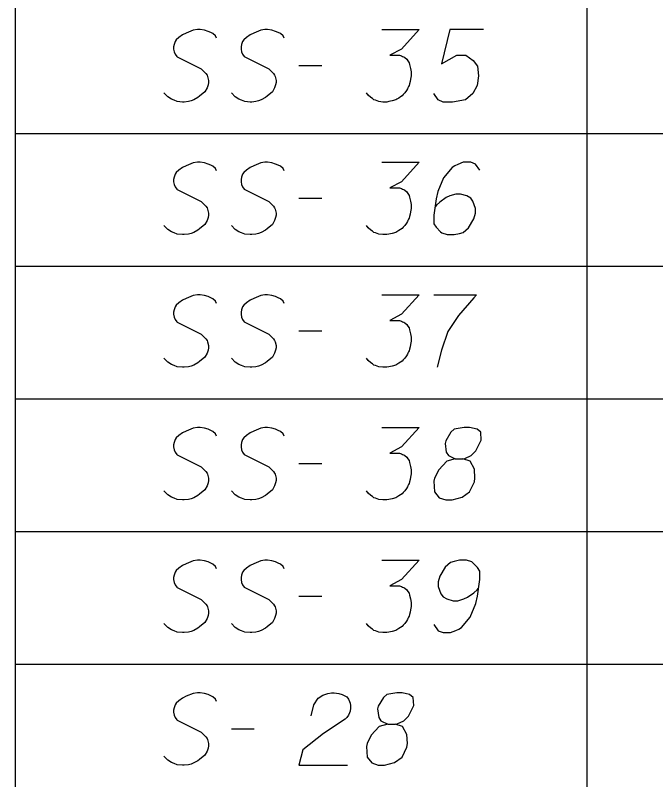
# Model space of a CAD drawing. Extents: x 2074207 to 2076812, y 516372 to 523312.
# Drawn here: x 2076260.6 to 2076303.1, y 518026.8 to 518077.5 of the extents above; entities that cross this region are included whole.
import ezdxf

# ---------------------------------------------------------------- set-up
doc = ezdxf.new("R2010")
doc.units = 0
for name, color, linetype in [('Prop DirtTable_ Soil Test Results - Outline (Major)', 7, 'Continuous'), ('Prop DirtTable_ Soil Test Results - Outline (Minor)', 7, 'Continuous'), ('Prop DirtTable_ Soil Test Results - Tx (Sample Data)', 7, 'Continuous')]:
    doc.layers.add(name, color=color, linetype=linetype)

msp = doc.modelspace()

# ---------------------------------------------------------------- linework, layer by layer
at = {"layer": 'Prop DirtTable_ Soil Test Results - Outline (Major)'}
for p, q in [((2076260.609, 518078.48), (2076260.609, 518069.68)), ((2076260.609, 518069.68), (2076260.609, 518060.88)), ((2076260.609, 518060.88), (2076260.609, 518052.08)), ((2076260.609, 518052.08), (2076260.609, 518043.28)), ((2076260.609, 518043.28), (2076260.609, 518034.48)), ((2076260.609, 518034.48), (2076260.609, 518025.68))]:
    msp.add_line(p, q, dxfattribs=at)
at = {"layer": 'Prop DirtTable_ Soil Test Results - Outline (Minor)'}
for p, q in [((2076298.546, 518078.48), (2076298.546, 518069.68)), ((2076260.609, 518069.68), (2076811.903, 518069.68)), ((2076260.609, 518069.68), (2076811.903, 518069.68)), ((2076298.546, 518069.68), (2076298.546, 518060.88)), ((2076260.609, 518060.88), (2076811.903, 518060.88)), ((2076260.609, 518060.88), (2076811.903, 518060.88)), ((2076298.546, 518060.88), (2076298.546, 518052.08)), ((2076260.609, 518052.08), (2076811.903, 518052.08)), ((2076260.609, 518052.08), (2076811.903, 518052.08)), ((2076298.546, 518052.08), (2076298.546, 518043.28)), ((2076260.609, 518043.28), (2076811.903, 518043.28)), ((2076260.609, 518043.28), (2076811.903, 518043.28)), ((2076298.546, 518043.28), (2076298.546, 518034.48)), ((2076260.609, 518034.48), (2076811.903, 518034.48)), ((2076260.609, 518034.48), (2076811.903, 518034.48)), ((2076298.546, 518034.48), (2076298.546, 518025.68))]:
    msp.add_line(p, q, dxfattribs=at)
at = {"layer": 'Prop DirtTable_ Soil Test Results - Tx (Sample Data)'}
for points in [[(2076273.968, 518076.008), (2076273.897, 518076.159), (2076273.721, 518076.311), (2076273.58, 518076.386), (2076273.403, 518076.462), (2076273.157, 518076.537), (2076272.874, 518076.575), (2076272.698, 518076.575), (2076272.416, 518076.537), (2076271.957, 518076.348), (2076271.71, 518076.235), (2076271.463, 518076.046), (2076271.287, 518075.895), (2076271.216, 518075.781), (2076271.146, 518075.592), (2076271.111, 518075.441), (2076271.111, 518075.29), (2076271.146, 518075.101), (2076271.216, 518074.95), (2076271.322, 518074.799), (2076271.358, 518074.761), (2076272.945, 518073.967), (2076273.262, 518073.665), (2076273.333, 518073.552), (2076273.368, 518073.476), (2076273.439, 518073.211), (2076273.439, 518073.06), (2076273.403, 518072.909), (2076273.333, 518072.72), (2076273.192, 518072.455), (2076272.839, 518072.153), (2076272.733, 518072.078), (2076272.451, 518071.926), (2076272.275, 518071.851), (2076272.098, 518071.813), (2076271.816, 518071.775), (2076271.71, 518071.775), (2076271.358, 518071.813), (2076271.146, 518071.889), (2076270.969, 518071.964), (2076270.723, 518072.115), (2076270.476, 518072.38)], [(2076278.448, 518076.008), (2076278.377, 518076.159), (2076278.201, 518076.311), (2076278.06, 518076.386), (2076277.883, 518076.462), (2076277.637, 518076.537), (2076277.354, 518076.575), (2076277.178, 518076.575), (2076276.896, 518076.537), (2076276.437, 518076.348), (2076276.19, 518076.235), (2076275.943, 518076.046), (2076275.767, 518075.895), (2076275.696, 518075.781), (2076275.626, 518075.592), (2076275.591, 518075.441), (2076275.591, 518075.29), (2076275.626, 518075.101), (2076275.696, 518074.95), (2076275.802, 518074.799), (2076275.838, 518074.761), (2076277.425, 518073.967), (2076277.742, 518073.665), (2076277.813, 518073.552), (2076277.848, 518073.476), (2076277.919, 518073.211), (2076277.919, 518073.06), (2076277.883, 518072.909), (2076277.813, 518072.72), (2076277.672, 518072.455), (2076277.319, 518072.153), (2076277.213, 518072.078), (2076276.931, 518071.926), (2076276.755, 518071.851), (2076276.578, 518071.813), (2076276.296, 518071.775), (2076276.19, 518071.775), (2076275.838, 518071.813), (2076275.626, 518071.889), (2076275.449, 518071.964), (2076275.203, 518072.115), (2076274.956, 518072.38)], [(2076284.939, 518076.575), (2076287.408, 518076.575), (2076286.244, 518075.29), (2076285.468, 518074.874), (2076286.103, 518074.874), (2076286.244, 518074.837), (2076286.314, 518074.799), (2076286.385, 518074.761), (2076286.455, 518074.723), (2076286.597, 518074.61), (2076286.667, 518074.496), (2076286.738, 518074.383), (2076286.773, 518074.27), (2076286.843, 518074.005), (2076286.879, 518073.778), (2076286.879, 518073.665), (2076286.879, 518073.514), (2076286.843, 518073.287), (2076286.808, 518073.136), (2076286.773, 518072.985), (2076286.738, 518072.871), (2076286.702, 518072.796), (2076286.667, 518072.72), (2076286.632, 518072.644), (2076286.561, 518072.531), (2076286.455, 518072.38), (2076286.35, 518072.266), (2076286.279, 518072.191), (2076286.173, 518072.115), (2076286.067, 518072.04), (2076285.926, 518071.964), (2076285.856, 518071.926), (2076285.609, 518071.851), (2076285.397, 518071.813), (2076285.256, 518071.775), (2076285.009, 518071.775), (2076284.727, 518071.813), (2076284.621, 518071.851), (2076284.515, 518071.889), (2076284.409, 518071.926), (2076284.304, 518072.002), (2076284.198, 518072.078), (2076284.021, 518072.229), (2076283.916, 518072.38)], [(2076291.676, 518076.575), (2076289.454, 518076.575), (2076288.889, 518074.307), (2076289.912, 518074.874), (2076290.512, 518074.874), (2076291.006, 518074.534), (2076291.288, 518074.156), (2076291.359, 518073.514), (2076291.253, 518072.871), (2076290.971, 518072.342), (2076290.477, 518071.926), (2076289.63, 518071.775), (2076288.995, 518071.775), (2076288.678, 518071.926), (2076288.396, 518072.342)], [(2076279.436, 518074.194), (2076280.952, 518074.194)], [(2076273.968, 518067.208), (2076273.897, 518067.359), (2076273.721, 518067.511), (2076273.58, 518067.586), (2076273.403, 518067.662), (2076273.157, 518067.737), (2076272.874, 518067.775), (2076272.698, 518067.775), (2076272.416, 518067.737), (2076271.957, 518067.548), (2076271.71, 518067.435), (2076271.463, 518067.246), (2076271.287, 518067.095), (2076271.216, 518066.981), (2076271.146, 518066.792), (2076271.111, 518066.641), (2076271.111, 518066.49), (2076271.146, 518066.301), (2076271.216, 518066.15), (2076271.322, 518065.999), (2076271.358, 518065.961), (2076272.945, 518065.167), (2076273.262, 518064.865), (2076273.333, 518064.752), (2076273.368, 518064.676), (2076273.439, 518064.411), (2076273.439, 518064.26), (2076273.403, 518064.109), (2076273.333, 518063.92), (2076273.192, 518063.655), (2076272.839, 518063.353), (2076272.733, 518063.278), (2076272.451, 518063.126), (2076272.275, 518063.051), (2076272.098, 518063.013), (2076271.816, 518062.975), (2076271.71, 518062.975), (2076271.358, 518063.013), (2076271.146, 518063.089), (2076270.969, 518063.164), (2076270.723, 518063.315), (2076270.476, 518063.58)], [(2076278.448, 518067.208), (2076278.377, 518067.359), (2076278.201, 518067.511), (2076278.06, 518067.586), (2076277.883, 518067.662), (2076277.637, 518067.737), (2076277.354, 518067.775), (2076277.178, 518067.775), (2076276.896, 518067.737), (2076276.437, 518067.548), (2076276.19, 518067.435), (2076275.943, 518067.246), (2076275.767, 518067.095), (2076275.696, 518066.981), (2076275.626, 518066.792), (2076275.591, 518066.641), (2076275.591, 518066.49), (2076275.626, 518066.301), (2076275.696, 518066.15), (2076275.802, 518065.999), (2076275.838, 518065.961), (2076277.425, 518065.167), (2076277.742, 518064.865), (2076277.813, 518064.752), (2076277.848, 518064.676), (2076277.919, 518064.411), (2076277.919, 518064.26), (2076277.883, 518064.109), (2076277.813, 518063.92), (2076277.672, 518063.655), (2076277.319, 518063.353), (2076277.213, 518063.278), (2076276.931, 518063.126), (2076276.755, 518063.051), (2076276.578, 518063.013), (2076276.296, 518062.975), (2076276.19, 518062.975), (2076275.838, 518063.013), (2076275.626, 518063.089), (2076275.449, 518063.164), (2076275.203, 518063.315), (2076274.956, 518063.58)], [(2076284.939, 518067.775), (2076287.408, 518067.775), (2076286.244, 518066.49), (2076285.468, 518066.074), (2076286.103, 518066.074), (2076286.244, 518066.037), (2076286.314, 518065.999), (2076286.385, 518065.961), (2076286.455, 518065.923), (2076286.597, 518065.81), (2076286.667, 518065.696), (2076286.738, 518065.583), (2076286.773, 518065.47), (2076286.843, 518065.205), (2076286.879, 518064.978), (2076286.879, 518064.865), (2076286.879, 518064.714), (2076286.843, 518064.487), (2076286.808, 518064.336), (2076286.773, 518064.185), (2076286.738, 518064.071), (2076286.702, 518063.996), (2076286.667, 518063.92), (2076286.632, 518063.844), (2076286.561, 518063.731), (2076286.455, 518063.58), (2076286.35, 518063.466), (2076286.279, 518063.391), (2076286.173, 518063.315), (2076286.067, 518063.24), (2076285.926, 518063.164), (2076285.856, 518063.126), (2076285.609, 518063.051), (2076285.397, 518063.013), (2076285.256, 518062.975), (2076285.009, 518062.975), (2076284.727, 518063.013), (2076284.621, 518063.051), (2076284.515, 518063.089), (2076284.409, 518063.126), (2076284.304, 518063.202), (2076284.198, 518063.278), (2076284.021, 518063.429), (2076283.916, 518063.58)], [(2076291.429, 518067.246), (2076291.147, 518067.662), (2076290.83, 518067.775), (2076290.336, 518067.775), (2076289.983, 518067.624), (2076289.771, 518067.548), (2076289.595, 518067.435), (2076289.031, 518066.755), (2076288.643, 518065.848), (2076288.537, 518065.356), (2076288.396, 518064.26), (2076288.396, 518063.693), (2076288.537, 518063.466), (2076288.819, 518063.164), (2076288.925, 518063.089), (2076289.278, 518062.975), (2076289.736, 518062.975), (2076290.089, 518063.051), (2076290.336, 518063.126), (2076290.689, 518063.429), (2076291.041, 518064.033), (2076291.147, 518064.411), (2076291.147, 518064.714), (2076290.971, 518065.205), (2076290.83, 518065.394), (2076290.583, 518065.545), (2076290.159, 518065.659), (2076289.842, 518065.659), (2076289.454, 518065.545), (2076289.207, 518065.432), (2076288.784, 518065.129), (2076288.572, 518064.941), (2076288.466, 518064.827)], [(2076279.436, 518065.394), (2076280.952, 518065.394)], [(2076273.968, 518058.408), (2076273.897, 518058.559), (2076273.721, 518058.711), (2076273.58, 518058.786), (2076273.403, 518058.862), (2076273.157, 518058.937), (2076272.874, 518058.975), (2076272.698, 518058.975), (2076272.416, 518058.937), (2076271.957, 518058.748), (2076271.71, 518058.635), (2076271.463, 518058.446), (2076271.287, 518058.295), (2076271.216, 518058.181), (2076271.146, 518057.992), (2076271.111, 518057.841), (2076271.111, 518057.69), (2076271.146, 518057.501), (2076271.216, 518057.35), (2076271.322, 518057.199), (2076271.358, 518057.161), (2076272.945, 518056.367), (2076273.262, 518056.065), (2076273.333, 518055.952), (2076273.368, 518055.876), (2076273.439, 518055.611), (2076273.439, 518055.46), (2076273.403, 518055.309), (2076273.333, 518055.12), (2076273.192, 518054.855), (2076272.839, 518054.553), (2076272.733, 518054.478), (2076272.451, 518054.326), (2076272.275, 518054.251), (2076272.098, 518054.213), (2076271.816, 518054.175), (2076271.71, 518054.175), (2076271.358, 518054.213), (2076271.146, 518054.289), (2076270.969, 518054.364), (2076270.723, 518054.515), (2076270.476, 518054.78)], [(2076278.448, 518058.408), (2076278.377, 518058.559), (2076278.201, 518058.711), (2076278.06, 518058.786), (2076277.883, 518058.862), (2076277.637, 518058.937), (2076277.354, 518058.975), (2076277.178, 518058.975), (2076276.896, 518058.937), (2076276.437, 518058.748), (2076276.19, 518058.635), (2076275.943, 518058.446), (2076275.767, 518058.295), (2076275.696, 518058.181), (2076275.626, 518057.992), (2076275.591, 518057.841), (2076275.591, 518057.69), (2076275.626, 518057.501), (2076275.696, 518057.35), (2076275.802, 518057.199), (2076275.838, 518057.161), (2076277.425, 518056.367), (2076277.742, 518056.065), (2076277.813, 518055.952), (2076277.848, 518055.876), (2076277.919, 518055.611), (2076277.919, 518055.46), (2076277.883, 518055.309), (2076277.813, 518055.12), (2076277.672, 518054.855), (2076277.319, 518054.553), (2076277.213, 518054.478), (2076276.931, 518054.326), (2076276.755, 518054.251), (2076276.578, 518054.213), (2076276.296, 518054.175), (2076276.19, 518054.175), (2076275.838, 518054.213), (2076275.626, 518054.289), (2076275.449, 518054.364), (2076275.203, 518054.515), (2076274.956, 518054.78)], [(2076284.939, 518058.975), (2076287.408, 518058.975), (2076286.244, 518057.69), (2076285.468, 518057.274), (2076286.103, 518057.274), (2076286.244, 518057.237), (2076286.314, 518057.199), (2076286.385, 518057.161), (2076286.455, 518057.123), (2076286.597, 518057.01), (2076286.667, 518056.896), (2076286.738, 518056.783), (2076286.773, 518056.67), (2076286.843, 518056.405), (2076286.879, 518056.178), (2076286.879, 518056.065), (2076286.879, 518055.914), (2076286.843, 518055.687), (2076286.808, 518055.536), (2076286.773, 518055.385), (2076286.738, 518055.271), (2076286.702, 518055.196), (2076286.667, 518055.12), (2076286.632, 518055.044), (2076286.561, 518054.931), (2076286.455, 518054.78), (2076286.35, 518054.666), (2076286.279, 518054.591), (2076286.173, 518054.515), (2076286.067, 518054.44), (2076285.926, 518054.364), (2076285.856, 518054.326), (2076285.609, 518054.251), (2076285.397, 518054.213), (2076285.256, 518054.175), (2076285.009, 518054.175), (2076284.727, 518054.213), (2076284.621, 518054.251), (2076284.515, 518054.289), (2076284.409, 518054.326), (2076284.304, 518054.402), (2076284.198, 518054.478), (2076284.021, 518054.629), (2076283.916, 518054.78)], [(2076288.396, 518058.975), (2076291.218, 518058.975), (2076291.041, 518058.786), (2076290.018, 518057.615), (2076289.313, 518056.556), (2076288.889, 518055.309), (2076288.607, 518054.175)], [(2076279.436, 518056.594), (2076280.952, 518056.594)], [(2076273.968, 518049.608), (2076273.897, 518049.759), (2076273.721, 518049.911), (2076273.58, 518049.986), (2076273.403, 518050.062), (2076273.157, 518050.137), (2076272.874, 518050.175), (2076272.698, 518050.175), (2076272.416, 518050.137), (2076271.957, 518049.948), (2076271.71, 518049.835), (2076271.463, 518049.646), (2076271.287, 518049.495), (2076271.216, 518049.381), (2076271.146, 518049.192), (2076271.111, 518049.041), (2076271.111, 518048.89), (2076271.146, 518048.701), (2076271.216, 518048.55), (2076271.322, 518048.399), (2076271.358, 518048.361), (2076272.945, 518047.567), (2076273.262, 518047.265), (2076273.333, 518047.152), (2076273.368, 518047.076), (2076273.439, 518046.811), (2076273.439, 518046.66), (2076273.403, 518046.509), (2076273.333, 518046.32), (2076273.192, 518046.055), (2076272.839, 518045.753), (2076272.733, 518045.678), (2076272.451, 518045.526), (2076272.275, 518045.451), (2076272.098, 518045.413), (2076271.816, 518045.375), (2076271.71, 518045.375), (2076271.358, 518045.413), (2076271.146, 518045.489), (2076270.969, 518045.564), (2076270.723, 518045.715), (2076270.476, 518045.98)], [(2076278.448, 518049.608), (2076278.377, 518049.759), (2076278.201, 518049.911), (2076278.06, 518049.986), (2076277.883, 518050.062), (2076277.637, 518050.137), (2076277.354, 518050.175), (2076277.178, 518050.175), (2076276.896, 518050.137), (2076276.437, 518049.948), (2076276.19, 518049.835), (2076275.943, 518049.646), (2076275.767, 518049.495), (2076275.696, 518049.381), (2076275.626, 518049.192), (2076275.591, 518049.041), (2076275.591, 518048.89), (2076275.626, 518048.701), (2076275.696, 518048.55), (2076275.802, 518048.399), (2076275.838, 518048.361), (2076277.425, 518047.567), (2076277.742, 518047.265), (2076277.813, 518047.152), (2076277.848, 518047.076), (2076277.919, 518046.811), (2076277.919, 518046.66), (2076277.883, 518046.509), (2076277.813, 518046.32), (2076277.672, 518046.055), (2076277.319, 518045.753), (2076277.213, 518045.678), (2076276.931, 518045.526), (2076276.755, 518045.451), (2076276.578, 518045.413), (2076276.296, 518045.375), (2076276.19, 518045.375), (2076275.838, 518045.413), (2076275.626, 518045.489), (2076275.449, 518045.564), (2076275.203, 518045.715), (2076274.956, 518045.98)], [(2076284.939, 518050.175), (2076287.408, 518050.175), (2076286.244, 518048.89), (2076285.468, 518048.474), (2076286.103, 518048.474), (2076286.244, 518048.437), (2076286.314, 518048.399), (2076286.385, 518048.361), (2076286.455, 518048.323), (2076286.597, 518048.21), (2076286.667, 518048.096), (2076286.738, 518047.983), (2076286.773, 518047.87), (2076286.843, 518047.605), (2076286.879, 518047.378), (2076286.879, 518047.265), (2076286.879, 518047.114), (2076286.843, 518046.887), (2076286.808, 518046.736), (2076286.773, 518046.585), (2076286.738, 518046.471), (2076286.702, 518046.396), (2076286.667, 518046.32), (2076286.632, 518046.244), (2076286.561, 518046.131), (2076286.455, 518045.98), (2076286.35, 518045.866), (2076286.279, 518045.791), (2076286.173, 518045.715), (2076286.067, 518045.64), (2076285.926, 518045.564), (2076285.856, 518045.526), (2076285.609, 518045.451), (2076285.397, 518045.413), (2076285.256, 518045.375), (2076285.009, 518045.375), (2076284.727, 518045.413), (2076284.621, 518045.451), (2076284.515, 518045.489), (2076284.409, 518045.526), (2076284.304, 518045.602), (2076284.198, 518045.678), (2076284.021, 518045.829), (2076283.916, 518045.98)], [(2076289.807, 518048.096), (2076290.3, 518048.096), (2076290.442, 518048.134), (2076290.865, 518048.323), (2076291.182, 518048.626), (2076291.535, 518049.344), (2076291.5, 518049.873), (2076291.253, 518050.062), (2076290.759, 518050.175), (2076290.406, 518050.175), (2076289.736, 518050.062), (2076289.524, 518049.873), (2076289.172, 518049.306), (2076289.136, 518049.117), (2076289.207, 518048.55), (2076289.348, 518048.323), (2076289.807, 518048.096), (2076289.242, 518047.945), (2076288.713, 518047.378), (2076288.431, 518046.811), (2076288.396, 518046.622), (2076288.431, 518045.904), (2076288.748, 518045.526), (2076289.172, 518045.375), (2076289.595, 518045.375), (2076290.265, 518045.564), (2076290.759, 518045.904), (2076291.077, 518046.585), (2076291.112, 518046.811), (2076291.077, 518047.416), (2076290.794, 518047.945), (2076290.3, 518048.096)], [(2076279.436, 518047.794), (2076280.952, 518047.794)], [(2076273.968, 518040.808), (2076273.897, 518040.959), (2076273.721, 518041.111), (2076273.58, 518041.186), (2076273.403, 518041.262), (2076273.157, 518041.337), (2076272.874, 518041.375), (2076272.698, 518041.375), (2076272.416, 518041.337), (2076271.957, 518041.148), (2076271.71, 518041.035), (2076271.463, 518040.846), (2076271.287, 518040.695), (2076271.216, 518040.581), (2076271.146, 518040.392), (2076271.111, 518040.241), (2076271.111, 518040.09), (2076271.146, 518039.901), (2076271.216, 518039.75), (2076271.322, 518039.599), (2076271.358, 518039.561), (2076272.945, 518038.767), (2076273.262, 518038.465), (2076273.333, 518038.352), (2076273.368, 518038.276), (2076273.439, 518038.011), (2076273.439, 518037.86), (2076273.403, 518037.709), (2076273.333, 518037.52), (2076273.192, 518037.255), (2076272.839, 518036.953), (2076272.733, 518036.878), (2076272.451, 518036.726), (2076272.275, 518036.651), (2076272.098, 518036.613), (2076271.816, 518036.575), (2076271.71, 518036.575), (2076271.358, 518036.613), (2076271.146, 518036.689), (2076270.969, 518036.764), (2076270.723, 518036.915), (2076270.476, 518037.18)], [(2076278.448, 518040.808), (2076278.377, 518040.959), (2076278.201, 518041.111), (2076278.06, 518041.186), (2076277.883, 518041.262), (2076277.637, 518041.337), (2076277.354, 518041.375), (2076277.178, 518041.375), (2076276.896, 518041.337), (2076276.437, 518041.148), (2076276.19, 518041.035), (2076275.943, 518040.846), (2076275.767, 518040.695), (2076275.696, 518040.581), (2076275.626, 518040.392), (2076275.591, 518040.241), (2076275.591, 518040.09), (2076275.626, 518039.901), (2076275.696, 518039.75), (2076275.802, 518039.599), (2076275.838, 518039.561), (2076277.425, 518038.767), (2076277.742, 518038.465), (2076277.813, 518038.352), (2076277.848, 518038.276), (2076277.919, 518038.011), (2076277.919, 518037.86), (2076277.883, 518037.709), (2076277.813, 518037.52), (2076277.672, 518037.255), (2076277.319, 518036.953), (2076277.213, 518036.878), (2076276.931, 518036.726), (2076276.755, 518036.651), (2076276.578, 518036.613), (2076276.296, 518036.575), (2076276.19, 518036.575), (2076275.838, 518036.613), (2076275.626, 518036.689), (2076275.449, 518036.764), (2076275.203, 518036.915), (2076274.956, 518037.18)], [(2076284.939, 518041.375), (2076287.408, 518041.375), (2076286.244, 518040.09), (2076285.468, 518039.674), (2076286.103, 518039.674), (2076286.244, 518039.637), (2076286.314, 518039.599), (2076286.385, 518039.561), (2076286.455, 518039.523), (2076286.597, 518039.41), (2076286.667, 518039.296), (2076286.738, 518039.183), (2076286.773, 518039.07), (2076286.843, 518038.805), (2076286.879, 518038.578), (2076286.879, 518038.465), (2076286.879, 518038.314), (2076286.843, 518038.087), (2076286.808, 518037.936), (2076286.773, 518037.785), (2076286.738, 518037.671), (2076286.702, 518037.596), (2076286.667, 518037.52), (2076286.632, 518037.444), (2076286.561, 518037.331), (2076286.455, 518037.18), (2076286.35, 518037.066), (2076286.279, 518036.991), (2076286.173, 518036.915), (2076286.067, 518036.84), (2076285.926, 518036.764), (2076285.856, 518036.726), (2076285.609, 518036.651), (2076285.397, 518036.613), (2076285.256, 518036.575), (2076285.009, 518036.575), (2076284.727, 518036.613), (2076284.621, 518036.651), (2076284.515, 518036.689), (2076284.409, 518036.726), (2076284.304, 518036.802), (2076284.198, 518036.878), (2076284.021, 518037.029), (2076283.916, 518037.18)], [(2076288.396, 518037.104), (2076288.678, 518036.689), (2076288.995, 518036.575), (2076289.489, 518036.575), (2076289.842, 518036.726), (2076290.054, 518036.802), (2076290.23, 518036.915), (2076290.794, 518037.596), (2076291.182, 518038.503), (2076291.288, 518038.994), (2076291.429, 518040.09), (2076291.429, 518040.657), (2076291.288, 518040.884), (2076291.006, 518041.186), (2076290.9, 518041.262), (2076290.547, 518041.375), (2076290.089, 518041.375), (2076289.736, 518041.3), (2076289.489, 518041.224), (2076289.136, 518040.922), (2076288.784, 518040.317), (2076288.678, 518039.939), (2076288.678, 518039.637), (2076288.854, 518039.145), (2076288.995, 518038.956), (2076289.242, 518038.805), (2076289.666, 518038.692), (2076289.983, 518038.692), (2076290.371, 518038.805), (2076290.618, 518038.918), (2076291.041, 518039.221), (2076291.253, 518039.41), (2076291.359, 518039.523)], [(2076279.436, 518038.994), (2076280.952, 518038.994)], [(2076273.968, 518032.008), (2076273.897, 518032.159), (2076273.721, 518032.311), (2076273.58, 518032.386), (2076273.403, 518032.462), (2076273.157, 518032.537), (2076272.874, 518032.575), (2076272.698, 518032.575), (2076272.416, 518032.537), (2076271.957, 518032.348), (2076271.71, 518032.235), (2076271.463, 518032.046), (2076271.287, 518031.895), (2076271.216, 518031.781), (2076271.146, 518031.592), (2076271.111, 518031.441), (2076271.111, 518031.29), (2076271.146, 518031.101), (2076271.216, 518030.95), (2076271.322, 518030.799), (2076271.358, 518030.761), (2076272.945, 518029.967), (2076273.262, 518029.665), (2076273.333, 518029.552), (2076273.368, 518029.476), (2076273.439, 518029.211), (2076273.439, 518029.06), (2076273.403, 518028.909), (2076273.333, 518028.72), (2076273.192, 518028.455), (2076272.839, 518028.153), (2076272.733, 518028.078), (2076272.451, 518027.926), (2076272.275, 518027.851), (2076272.098, 518027.813), (2076271.816, 518027.775), (2076271.71, 518027.775), (2076271.358, 518027.813), (2076271.146, 518027.889), (2076270.969, 518027.964), (2076270.723, 518028.115), (2076270.476, 518028.38)], [(2076280.247, 518031.063), (2076280.423, 518031.781), (2076280.706, 518032.235), (2076281.023, 518032.424), (2076281.34, 518032.537), (2076281.587, 518032.575), (2076281.764, 518032.575), (2076282.081, 518032.537), (2076282.293, 518032.462), (2076282.399, 518032.424), (2076282.61, 518032.311), (2076282.716, 518032.159), (2076282.787, 518032.008), (2076282.822, 518031.895), (2076282.857, 518031.744), (2076282.857, 518031.555), (2076282.822, 518031.366), (2076282.787, 518031.252), (2076282.716, 518031.101), (2076282.61, 518030.95), (2076282.505, 518030.837), (2076281.058, 518029.892), (2076279.683, 518028.796), (2076279.436, 518027.775), (2076282.646, 518027.775)], [(2076285.327, 518030.496), (2076285.82, 518030.496), (2076285.962, 518030.534), (2076286.385, 518030.723), (2076286.702, 518031.026), (2076287.055, 518031.744), (2076287.02, 518032.273), (2076286.773, 518032.462), (2076286.279, 518032.575), (2076285.926, 518032.575), (2076285.256, 518032.462), (2076285.044, 518032.273), (2076284.692, 518031.706), (2076284.656, 518031.517), (2076284.727, 518030.95), (2076284.868, 518030.723), (2076285.327, 518030.496), (2076284.762, 518030.345), (2076284.233, 518029.778), (2076283.951, 518029.211), (2076283.916, 518029.022), (2076283.951, 518028.304), (2076284.268, 518027.926), (2076284.692, 518027.775), (2076285.115, 518027.775), (2076285.785, 518027.964), (2076286.279, 518028.304), (2076286.597, 518028.985), (2076286.632, 518029.211), (2076286.597, 518029.816), (2076286.314, 518030.345), (2076285.82, 518030.496)], [(2076274.956, 518030.194), (2076276.472, 518030.194)]]:
    msp.add_lwpolyline(points, dxfattribs=at)

doc.saveas('drawing.dxf')
